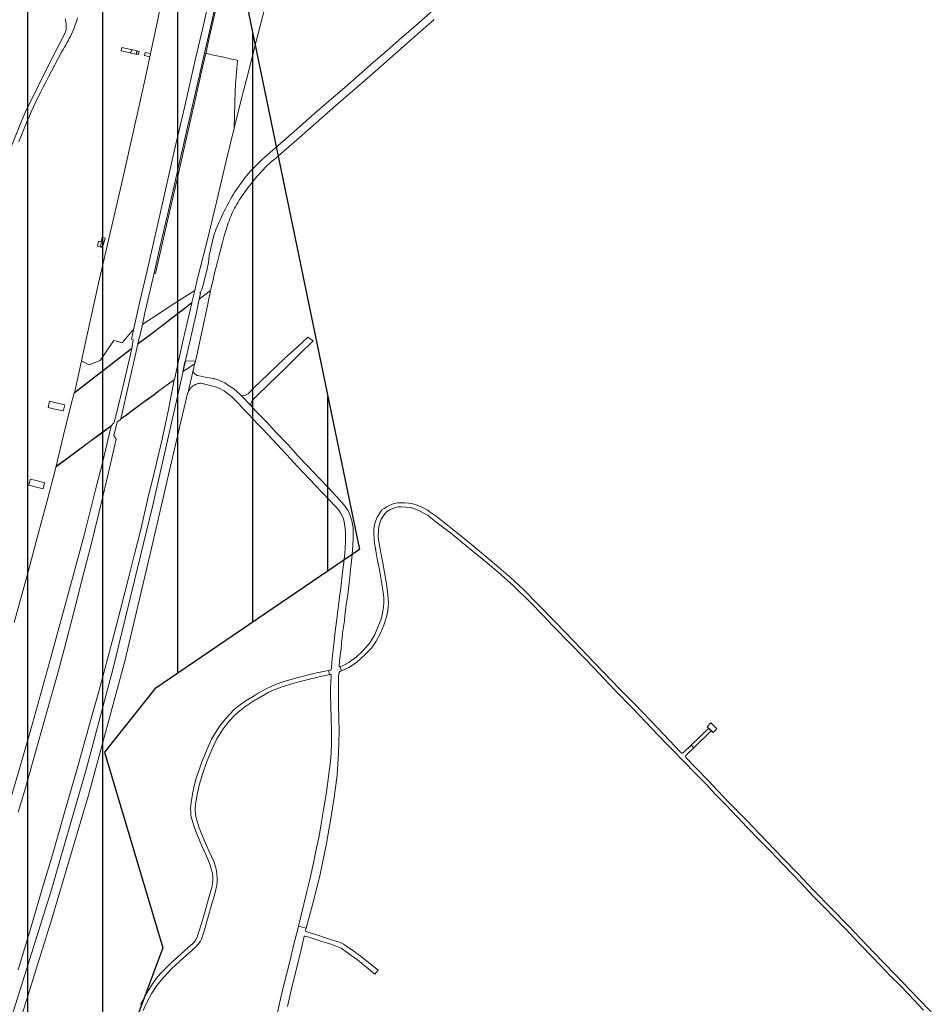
# Model space of a CAD drawing. Extents: x 148869 to 161638, y 453607 to 469810.
# Tile 540 of 656: x 157014 to 157378, y 462689 to 463083. Entities that reach past the tile are written whole.
import ezdxf

# ---------------------------------------------------------------- set-up
doc = ezdxf.new("R2010")
doc.units = 0
doc.layers.add('2024', color=160, linetype='CONTINUOUS')
doc.layers.add('2024 hatch', color=160, linetype='CONTINUOUS')
for name, color, linetype, lineweight in [('B-RO-VH-VERHARDING_ASFALT-GV', 251, 'CONTINUOUS', 18), ('B-RO-VH-VERHARDING_FUNDERING_ZAND-GV', 251, 'CONTINUOUS', 18), ('B-RO-VH-VERHARDING_GESLOTEN-GV', 251, 'CONTINUOUS', 18), ('B-RO-VH-VERHARDING_OPEN-GV', 251, 'CONTINUOUS', 18)]:
    doc.layers.add(name, color=color, linetype=linetype, lineweight=lineweight)

msp = doc.modelspace()

# ---------------------------------------------------------------- hatches: boundary and pattern name
at = {"layer": '2024 hatch'}
h = msp.add_hatch(dxfattribs=at)
h.set_pattern_fill('ANSI31', color=256, scale=29.988, angle=45)
h.set_pattern_definition([(90, (0, 0), (-29.988, 0), [])])
h.paths.add_polyline_path([(155468.24, 462509.2), (155430.3, 462608.99), (155317.39, 462696.7), (155326.79, 462885.8), (155421.55, 463128.67), (155681.88, 463221.51), (155808.81, 463270.9), (155858.2, 463353.96), (156235.32, 463468.35), (156395.06, 463466.8), (156874.43, 463576.88), (157060.31, 463303.94), (157149.74, 462870.77), (157067.92, 462815.11), (157047.81, 462789.79), (157071.17, 462711.57), (156936.5, 462350.7), (156856.27, 462251.62), (156803.36, 462113.22), (156627.76, 461893.96), (156524.84, 461717.19), (156312.22, 461660.25), (156176.03, 461568.49), (155937.87, 461968.15)])

# ---------------------------------------------------------------- linework, layer by layer
at = {"layer": '2024', "flags": 128}
msp.add_lwpolyline([(155468.24, 462509.2), (155430.3, 462608.99), (155317.39, 462696.7), (155326.79, 462885.8), (155421.55, 463128.67), (155681.88, 463221.51), (155808.81, 463270.9), (155858.2, 463353.96), (156235.32, 463468.35), (156395.06, 463466.8), (156874.43, 463576.88), (157060.31, 463303.94), (157149.74, 462870.77), (157067.92, 462815.11), (157047.81, 462789.79), (157071.17, 462711.57), (156936.5, 462350.7), (156856.27, 462251.62), (156803.36, 462113.22), (156627.76, 461893.96), (156524.84, 461717.19), (156312.22, 461660.25), (156176.03, 461568.49), (155937.87, 461968.15)], close=True, dxfattribs=at)
at = {"layer": 'B-RO-VH-VERHARDING_ASFALT-GV', "flags": 128}
for points in [[(157182.73, 463089.51), (157172.28, 463080.33), (157165.68, 463074.56), (157160.8, 463070.29), (157155.38, 463065.64), (157143.85, 463055.51), (157133.02, 463046.14), (157124.77, 463038.84), (157111.91, 463027.63), (157111.05, 463026.88), (157110.2, 463026.11), (157109.37, 463025.32), (157108.55, 463024.52), (157107.75, 463023.71), (157106.96, 463022.88), (157106.19, 463022.03), (157105.44, 463021.17), (157104.7, 463020.3), (157103.97, 463019.41), (157103.27, 463018.52), (157102.58, 463017.6), (157101.91, 463016.68), (157101.25, 463015.74), (157100.61, 463014.79), (157099.99, 463013.83), (157099.39, 463012.86), (157098.81, 463011.87), (157098.24, 463010.88), (157097.7, 463009.87), (157097.17, 463008.86), (157096.66, 463007.84), (157096.17, 463006.98), (157095.71, 463006.11), (157095.26, 463005.24), (157094.83, 463004.35), (157094.42, 463003.46), (157094.03, 463002.56), (157093.64, 463001.63), (157092.44, 462999.03), (157091.56, 462996.42), (157090.77, 462993.02), (157089.75, 462988.31), (157089.58, 462987.05), (157089.41, 462985.54), (157088.78, 462982.35), (157087.32, 462976.62), (157086.73, 462974.83), (157086.21, 462973.71), (157085.99, 462973.36), (157086.23, 462973.31), (157085.71, 462970.85), (157090.28, 462974.31), (157090.54, 462975.55), (157091.12, 462978.15), (157091.27, 462978.76), (157091.73, 462980.74), (157092.35, 462983.32), (157092.99, 462985.9), (157093.65, 462988.48), (157094.33, 462991.05), (157095.03, 462993.62), (157095.75, 462996.18), (157096.49, 462998.73), (157096.74, 462999.62), (157097.01, 463000.51), (157097.3, 463001.38), (157097.62, 463002.25), (157097.95, 463003.11), (157098.3, 463003.97), (157098.66, 463004.82), (157099.05, 463005.66), (157099.45, 463006.49), (157099.87, 463007.31), (157100.31, 463008.12), (157100.77, 463008.93), (157101.24, 463009.72), (157101.73, 463010.5), (157102.24, 463011.28), (157102.77, 463012.04), (157103.31, 463012.78), (157103.86, 463013.52), (157104.53, 463014.49), (157105.21, 463015.45), (157105.91, 463016.4), (157106.62, 463017.33), (157107.35, 463018.26), (157108.1, 463019.16), (157108.87, 463020.06), (157109.65, 463020.93), (157110.44, 463021.8), (157111.26, 463022.65), (157112.08, 463023.49), (157112.93, 463024.31), (157113.79, 463025.11), (157114.66, 463025.9), (157115.55, 463026.67), (157116.45, 463027.43), (157117.36, 463028.17), (157126.9, 463036.43), (157140.32, 463048.32), (157153.86, 463060.08), (157166.44, 463071.12), (157179.58, 463082.67)], [(157032.08, 463083.04), (157032.21, 463082.61), (157032.32, 463082.18), (157032.41, 463081.75), (157032.48, 463081.31), (157032.52, 463080.87), (157032.55, 463080.43), (157032.56, 463079.98), (157032.55, 463079.54), (157032.52, 463079.1), (157032.47, 463078.66), (157032.4, 463078.22), (157032.3, 463077.79), (157032.19, 463077.36), (157026.11, 463065.76), (157016.11, 463045.58), (157014.95, 463042.72), (157007.2, 463023.58)], [(157013.58, 463033.75), (157014.37, 463035.79), (157015.18, 463037.82), (157016.01, 463039.84), (157016.86, 463041.85), (157017.73, 463043.86), (157018.61, 463045.85), (157019.52, 463047.84), (157020.45, 463049.82), (157021.39, 463051.79), (157022.35, 463053.75), (157023.33, 463055.71), (157024.34, 463057.65), (157025.36, 463059.58), (157030.77, 463069.95), (157031.32, 463070.78), (157031.85, 463071.62), (157032.36, 463072.47), (157032.86, 463073.33), (157033.33, 463074.2), (157033.79, 463075.07), (157034.23, 463075.96), (157034.65, 463076.86), (157035.06, 463077.77), (157035.44, 463078.68), (157035.8, 463079.6), (157036.15, 463080.53), (157036.48, 463081.47), (157036.78, 463082.41), (157037.07, 463083.36)], [(157009.18, 462666.62), (157026.79, 462723.15), (157041.48, 462772.66), (157055.97, 462826.2), (157066.74, 462871.83), (157075.08, 462907.65), (157081.09, 462933.23), (157081.12, 462933.33), (157081.23, 462933.62), (157083.26, 462942.47), (157083.5, 462943.61), (157084.03, 462946.11), (157080.29, 462946.32), (157079.34, 462942.03), (157079.22, 462941.5), (157067.18, 462888.56), (157051.12, 462822.9), (157040.74, 462783.84), (157026.43, 462733.99), (157005.92, 462668.93)], [(157378.32, 462685.96), (157373.13, 462691.37), (157364.02, 462700.76), (157355.18, 462709.85), (157345.05, 462720.53), (157338.45, 462727.24), (157331.42, 462734.56), (157324.93, 462741.23), (157319.12, 462747.33), (157315.67, 462750.83), (157304.28, 462762.7), (157297.42, 462769.74), (157288.95, 462778.64), (157280.25, 462787.65), (157280.15, 462787.85), (157280.12, 462788.11), (157280.25, 462788.47), (157280.7, 462788.96), (157283.4, 462791.59), (157282.36, 462792.65), (157279.37, 462789.76), (157279.14, 462789.55), (157278.92, 462789.41), (157278.66, 462789.4), (157278.42, 462789.54), (157278.14, 462789.79), (157273.68, 462794.44), (157266.29, 462802.13), (157259.68, 462809.06), (157253.84, 462814.97), (157243.53, 462825.64), (157235.38, 462834.24), (157227.92, 462841.95), (157221.05, 462849.03), (157215.35, 462854.85), (157210.19, 462859.61), (157205.45, 462863.66), (157200.24, 462868.01), (157193.02, 462873.96), (157188.11, 462878), (157183.04, 462882.01), (157180.43, 462884.09), (157178.76, 462885.28), (157177.68, 462886.07), (157177.05, 462886.49), (157175.96, 462887.11), (157174.48, 462887.86), (157172.77, 462888.55), (157171.1, 462889.08), (157169.43, 462889.41), (157167.9, 462889.53), (157166.57, 462889.53), (157165.15, 462889.45), (157163.23, 462889.1), (157161.84, 462888.58), (157160.67, 462887.92), (157159.59, 462887.25), (157158.77, 462886.68), (157158.17, 462885.9), (157157.37, 462884.62), (157156.84, 462883.74), (157156.31, 462882.41), (157155.95, 462881.21), (157155.66, 462879.87), (157155.57, 462879.07), (157155.46, 462877.32), (157155.59, 462874.99), (157155.78, 462873.31), (157156.3, 462870.23), (157156.89, 462867.09), (157157.85, 462862.08), (157158.81, 462856.15), (157159.19, 462853.82), (157159.44, 462851.46), (157159.44, 462849.59), (157159.32, 462847.8), (157159.11, 462846.12), (157158.72, 462844.23), (157158.39, 462843.04), (157157.42, 462840.4), (157155.86, 462836.82), (157155.14, 462835.45), (157153.86, 462833.49), (157152.34, 462831.64), (157150.67, 462829.94), (157148.4, 462827.84), (157146.72, 462826.55), (157145.48, 462825.69), (157143.82, 462824.7), (157142.6, 462824.17), (157142.11, 462823.98), (157142.64, 462822.37), (157145.49, 462823.6), (157148.59, 462825.7), (157152.07, 462828.83), (157154.54, 462831.44), (157156.43, 462834.2), (157158.17, 462837.39), (157159.56, 462840.63), (157160.58, 462843.89), (157161.11, 462846.5), (157161.34, 462849.51), (157161.14, 462852.84), (157160.51, 462857.24), (157159.77, 462861.68), (157159, 462866.16), (157157.77, 462872.28), (157157.28, 462875.88), (157157.33, 462878.58), (157157.65, 462880.58), (157158.49, 462882.99), (157159.51, 462884.55), (157160.62, 462885.84), (157162.12, 462886.8), (157163.8, 462887.55), (157165.23, 462887.86), (157166.37, 462887.91), (157168.34, 462887.79), (157170.22, 462887.58), (157171.47, 462887.26), (157173.77, 462886.26), (157176.94, 462884.54), (157180.35, 462881.84), (157186.21, 462877.43), (157193.13, 462871.8), (157199.5, 462866.58), (157205.24, 462861.78), (157211.3, 462856.27), (157218.14, 462849.67), (157223.18, 462844.41), (157227.14, 462840.17), (157234.2, 462832.94), (157239.16, 462827.88), (157243.55, 462823.39), (157247.38, 462819.21), (157251.88, 462814.61), (157259.12, 462807.13), (157266.59, 462799.27), (157271.98, 462793.64), (157275.29, 462790.28), (157278.92, 462786.58), (157284.55, 462780.68), (157288.33, 462777), (157292.12, 462772.85), (157296.25, 462768.71), (157300.79, 462764), (157304.71, 462759.72), (157309.66, 462754.66), (157314, 462750.16), (157319.01, 462745.01), (157322.94, 462740.84), (157326.59, 462737.12), (157330.83, 462732.56), (157335.13, 462728.23), (157340.04, 462723.18), (157344.25, 462718.85), (157347.49, 462715.45), (157350.47, 462712.41), (157354.72, 462707.98), (157357.98, 462704.55), (157362.02, 462700.3), (157365.77, 462696.6), (157369.23, 462693.01), (157375.26, 462686.61)], [(157063.29, 462686.52), (157064.78, 462689.69), (157066.81, 462693.46), (157068.83, 462696.48), (157071.54, 462699.81), (157074.67, 462703.16), (157079.44, 462707.57), (157082.59, 462710.39), (157084.49, 462712.12), (157085.29, 462713.09), (157086.21, 462714.28), (157086.6, 462715.07), (157087.5, 462717.78), (157089.08, 462723.04), (157090.79, 462729.21), (157091.77, 462732.65), (157092.41, 462734.87), (157092.79, 462736.66), (157092.92, 462737.87), (157092.89, 462739.3), (157092.81, 462741.13), (157092.47, 462742.96), (157091.64, 462745.81), (157089.59, 462750.35), (157087.75, 462754.67), (157085.72, 462759.52), (157084.49, 462763.6), (157084.2, 462764.96), (157084.03, 462766.9), (157084.17, 462768.91), (157084.73, 462772.2), (157085.73, 462776.6), (157087.06, 462781.06), (157088.8, 462786.1), (157091.13, 462791.7), (157092.79, 462795.1), (157095.23, 462799.08), (157097.52, 462802.07), (157100.21, 462804.86), (157101.93, 462806.39), (157104.36, 462808.24), (157107.13, 462810.05), (157110.31, 462811.96), (157113.52, 462813.74), (157115.73, 462814.75), (157118.81, 462815.96), (157122.21, 462817.04), (157127.14, 462818.36), (157134.78, 462820.16), (157137.33, 462820.71), (157137.75, 462820.79), (157137.35, 462822.48), (157132.09, 462821.33), (157125.21, 462819.66), (157120.41, 462818.28), (157116.9, 462817.09), (157114.71, 462816.24), (157111.89, 462814.91), (157109.3, 462813.38), (157107.25, 462812.12), (157104.07, 462810.13), (157101.2, 462808.04), (157099.52, 462806.7), (157096.36, 462803.31), (157094.02, 462800.4), (157092.77, 462798.46), (157090.68, 462794.99), (157089.66, 462792.85), (157088.22, 462789.46), (157086.8, 462785.88), (157085.53, 462782.33), (157084.53, 462779.34), (157083.71, 462776.28), (157083.16, 462773.72), (157082.58, 462770.67), (157082.36, 462768.61), (157082.27, 462767.31), (157082.31, 462765.9), (157082.4, 462764.45), (157082.7, 462763.02), (157083.66, 462760), (157085.08, 462756.42), (157086.88, 462752.14), (157089.11, 462747), (157089.9, 462744.99), (157090.49, 462743.18), (157090.85, 462741.77), (157091.09, 462740.22), (157091.17, 462738.52), (157091.05, 462737.26), (157090.74, 462735.72), (157089.68, 462732.12), (157088.1, 462726.39), (157087.04, 462722.57), (157085.88, 462718.79), (157085.33, 462717.35), (157084.84, 462715.9), (157084.25, 462714.64), (157083.63, 462713.83), (157082.99, 462713.17), (157081.27, 462711.67), (157078.28, 462708.97), (157074.52, 462705.59), (157072.71, 462703.8), (157070.65, 462701.77), (157069.08, 462699.94), (157066.99, 462697.14), (157065.33, 462694.43), (157064.13, 462692.31), (157062.89, 462690.12), (157062.22, 462688.92)], [(157121.04, 462688.07), (157122.88, 462696.4), (157124.75, 462703.7), (157126.4, 462710.9), (157127.47, 462715.63), (157127.66, 462716.05), (157127.86, 462716.22), (157128.02, 462716.24), (157129.57, 462715.84), (157134.74, 462714.17), (157138.27, 462713.1), (157140.39, 462712.29), (157142.39, 462711.43), (157143.92, 462710.43), (157146.28, 462708.66), (157148.95, 462706.71), (157153.45, 462703.11), (157155.87, 462701.09), (157157.18, 462702.69), (157149.99, 462708.33), (157147.49, 462710.22), (157144.62, 462712.29), (157143.42, 462712.98), (157141.74, 462713.79), (157140.41, 462714.28), (157136.96, 462715.35), (157132.77, 462716.71), (157128.67, 462717.93), (157128.42, 462718.08), (157128.31, 462718.27), (157128.25, 462718.74), (157128.42, 462719.49), (157125.39, 462720.26), (157125.07, 462719), (157123.44, 462712.47), (157122.14, 462707.17), (157120.55, 462700.9), (157119.44, 462696.29), (157118.25, 462691.23), (157116.99, 462685.69)]]:
    msp.add_lwpolyline(points, dxfattribs=at)
for points in [[(157106.46, 462928.21), (157105.67, 462929.06), (157103.44, 462931.48), (157102.58, 462932.31), (157101.77, 462933.1), (157099.7, 462934.9), (157098.69, 462935.65), (157097.47, 462936.46), (157095.98, 462937.43), (157094.26, 462938.28), (157092.89, 462938.83), (157091.72, 462939.08), (157091.49, 462939.13), (157088.73, 462939.61), (157085.19, 462940.34), (157085.04, 462940.38), (157084.85, 462940.45), (157084.66, 462940.54), (157084.48, 462940.64), (157084.31, 462940.76), (157084.15, 462940.89), (157084, 462941.03), (157083.86, 462941.18), (157083.73, 462941.34), (157083.62, 462941.51), (157083.43, 462941.88), (157083.36, 462942.07), (157083.3, 462942.27), (157083.26, 462942.47), (157081.23, 462933.62), (157081.35, 462933.9), (157081.48, 462934.18), (157081.63, 462934.45), (157081.79, 462934.71), (157081.97, 462934.96), (157082.15, 462935.2), (157082.36, 462935.43), (157082.57, 462935.66), (157082.79, 462935.87), (157083.03, 462936.07), (157083.27, 462936.25), (157083.52, 462936.43), (157083.79, 462936.59), (157084.06, 462936.73), (157084.33, 462936.86), (157084.62, 462936.98), (157084.91, 462937.08), (157085.2, 462937.17), (157085.5, 462937.24), (157085.8, 462937.3), (157086.11, 462937.34), (157086.42, 462937.36), (157092.2, 462935.88), (157093.69, 462935.27), (157095.65, 462934.26), (157096.97, 462933.26), (157098.55, 462931.93), (157099.9, 462930.66), (157101.66, 462928.91), (157103.66, 462926.68), (157105.2, 462925.19), (157107.38, 462922.85), (157108.92, 462921.17), (157111.23, 462918.83), (157113.06, 462916.95), (157115.05, 462914.77), (157116.83, 462912.84), (157118.69, 462910.81), (157122.16, 462907.01), (157124.82, 462904.13), (157126.99, 462901.91), (157129.99, 462898.8), (157132.23, 462896.39), (157134.71, 462893.69), (157138, 462890.28), (157139.66, 462888.61), (157140.74, 462887.52), (157141.42, 462886.66), (157142.22, 462885.42), (157142.69, 462884.6), (157143.32, 462883.07), (157143.64, 462881.89), (157143.98, 462880.1), (157144.16, 462877.77), (157144.2, 462874.52), (157144.03, 462871.08), (157143.79, 462867.96), (157143, 462861.66), (157142.26, 462855.45), (157141.79, 462851.71), (157140.79, 462844.01), (157140.11, 462838.09), (157139.52, 462832.96), (157139.01, 462828.42), (157138.73, 462825.78), (157138.61, 462823.64), (157138.57, 462823.27), (157138.49, 462822.96), (157138.38, 462822.77), (157138.15, 462822.64), (157137.35, 462822.48), (157137.75, 462820.79), (157138.03, 462820.84), (157138.25, 462820.84), (157138.36, 462820.79), (157138.42, 462820.66), (157138.41, 462820.34), (157138.27, 462817.53), (157138.25, 462815.6), (157138.22, 462812.74), (157138.33, 462808.24), (157138.51, 462803.57), (157138.63, 462797.9), (157138.6, 462793.2), (157138.46, 462789.48), (157138.17, 462786.01), (157137.55, 462781.09), (157136.94, 462776.93), (157136.49, 462773.01), (157135.44, 462766.74), (157134.33, 462760.36), (157133.6, 462756.18), (157132.57, 462751.54), (157131.34, 462745.6), (157130.17, 462740.11), (157129.7, 462737.89), (157128.73, 462734.14), (157127.59, 462729.03), (157126.22, 462723.54), (157125.39, 462720.26), (157128.42, 462719.49), (157130.97, 462728.76), (157133.87, 462740.32), (157136.54, 462753.24), (157138.52, 462764.92), (157139.63, 462771.7), (157140.87, 462780.57), (157141.13, 462785.16), (157141.4, 462789.31), (157141.56, 462794.01), (157141.65, 462797.6), (157141.5, 462803.77), (157141.41, 462808.47), (157141.34, 462814), (157141.35, 462820.27), (157141.62, 462821.61), (157141.88, 462822.02), (157142.47, 462822.29), (157142.64, 462822.37), (157142.11, 462823.98), (157141.88, 462823.93), (157141.72, 462823.94), (157141.67, 462824.02), (157141.65, 462824.31), (157141.85, 462827.4), (157142.18, 462829.71), (157142.39, 462830.87), (157142.57, 462833.52), (157142.85, 462835.59), (157143.17, 462838.27), (157143.73, 462842.31), (157143.96, 462844.34), (157144.48, 462848.77), (157145.05, 462852.88), (157145.87, 462859.73), (157146.17, 462862.8), (157146.44, 462865.03), (157146.81, 462868.75), (157147.08, 462872.54), (157147.21, 462875.03), (157147.27, 462877.63), (157147.18, 462879.53), (157146.76, 462882.24), (157146.11, 462884.46), (157145.3, 462886.25), (157143.83, 462888.44), (157140.68, 462891.89), (157137.24, 462895.63), (157133.61, 462899.41), (157129, 462904.33), (157125.26, 462908.18), (157121.2, 462912.62), (157116.46, 462917.55), (157112.42, 462921.94), (157108.25, 462926.26)], [(157290.39, 462801.37), (157290.23, 462801.54), (157288.73, 462799.99), (157291.08, 462797.6), (157292.61, 462799.17), (157291.58, 462800.19)], [(157290.34, 462798.35), (157289.34, 462799.38), (157282.36, 462792.65), (157283.4, 462791.59)]]:
    msp.add_lwpolyline(points, close=True, dxfattribs=at)
at = {"layer": 'B-RO-VH-VERHARDING_FUNDERING_ZAND-GV', "flags": 128}
msp.add_lwpolyline([(157131.3, 462954.29), (157129.14, 462955.77), (157124.94, 462951.81), (157119.8, 462947.25), (157113.11, 462940.73), (157107.74, 462935.54), (157105.23, 462933.05), (157104.16, 462932.53), (157102.58, 462932.31), (157103.44, 462931.48), (157105.67, 462929.06), (157106.46, 462928.21), (157106.36, 462929.07), (157106.71, 462930.12), (157108.1, 462931.54), (157113.7, 462937.02), (157120.19, 462943.32), (157125.76, 462948.94)], close=True, dxfattribs=at)
at = {"layer": 'B-RO-VH-VERHARDING_GESLOTEN-GV', "flags": 128}
for points in [[(157073.9, 463106.19), (157069.03, 463082.08), (157066.27, 463069.09), (157066.01, 463067.85), (157064.52, 463060.81), (157061.35, 463046.44), (157054.99, 463018.58), (157050.4, 462998.46), (157045.51, 462977.37), (157040.83, 462956.17), (157038.65, 462946.26), (157041.79, 462944.66), (157046.09, 462946.44), (157051.64, 462954.39), (157054.95, 462953.42), (157058.85, 462958.23), (157059.46, 462958.71), (157061.61, 462968.23), (157065.4, 462984.61), (157070.73, 463008.11), (157075.88, 463030.65), (157079.91, 463048.09), (157084.16, 463066.46), (157087.23, 463079.94), (157089.93, 463091.99)], [(157092.99, 463091.89), (157087.83, 463069.29), (157083.85, 463051.83), (157079.31, 463032.13), (157074.32, 463010.34), (157070, 462991.6), (157067.69, 462981.32), (157068.29, 462981.15), (157071.18, 462994.1), (157073.46, 463003.95), (157077.12, 463019.99), (157080.91, 463036.58), (157083.93, 463049.88), (157087.08, 463063.7), (157088.32, 463069.15), (157089.86, 463075.92), (157093.43, 463091.54)], [(157093.43, 463091.54), (157089.86, 463075.92), (157088.32, 463069.15), (157088.71, 463069.07), (157091.48, 463068.47), (157094.87, 463067.73), (157098.27, 463067.02), (157098.65, 463066.89), (157100.16, 463066.54), (157101.06, 463066.3), (157100.27, 463056.75), (157100.05, 463054.07), (157099.64, 463039.22), (157102.65, 463051.09), (157104.67, 463058.72), (157109.08, 463076.61), (157112.06, 463087.93)], [(157013.29, 462702.77), (157018.47, 462719.52), (157022.99, 462735.12), (157027.01, 462748.78), (157031.85, 462765.63), (157036.9, 462783.2), (157041.37, 462799.01), (157045.74, 462814.62), (157047.97, 462822.98), (157051.56, 462836.57), (157054.38, 462847.42), (157057.59, 462859.94), (157059.87, 462868.94), (157062.2, 462878.35), (157065.22, 462891.17), (157067.95, 462902.57), (157070.96, 462914.93), (157073.4, 462926.8), (157075.74, 462938.68), (157072.42, 462936.23), (157069.89, 462934.36), (157069.17, 462933.83), (157067.64, 462932.69), (157064.44, 462930.33), (157063.24, 462929.44), (157060.48, 462927.4), (157058.92, 462926.26), (157056.07, 462924.19), (157055.58, 462923.83), (157054.57, 462923.1), (157054.3, 462922.9), (157054.26, 462922.7), (157052.94, 462921.86), (157051.62, 462916.39), (157052.51, 462914.95), (157048.62, 462898.11), (157045.69, 462885.92), (157042.26, 462871.78), (157039.31, 462860.54), (157035.76, 462846.27), (157031.88, 462831.44), (157028.66, 462819.52), (157026.22, 462811.09), (157019.13, 462785.55), (157015.98, 462774.61), (157013.39, 462765.76)], [(157009.14, 462766.94), (157014.18, 462784.1), (157019.02, 462801.22), (157026.46, 462827.62), (157034.3, 462856.41), (157039.7, 462876.56), (157044.47, 462895.72), (157046.99, 462905.49), (157050.51, 462920.14), (157049.72, 462919.56), (157046.25, 462917), (157041.92, 462913.81), (157037.4, 462910.48), (157032.61, 462906.96), (157028.5, 462903.93), (157028.46, 462903.76), (157027.92, 462901.51), (157024.51, 462888.81), (157021.04, 462876), (157016.88, 462860.4), (157011.77, 462841.58)]]:
    msp.add_lwpolyline(points, dxfattribs=at)
for points in [[(157054.47, 463070.23), (157057.53, 463069.56), (157058.32, 463069.39), (157058.61, 463070.62), (157057.79, 463070.8), (157054.78, 463071.46)], [(157058.64, 463070.77), (157058.61, 463070.62), (157058.32, 463069.39), (157058.29, 463069.26), (157060.51, 463068.9), (157060.8, 463070.21)], [(157060.89, 463070.18), (157060.6, 463068.89), (157061.48, 463068.74), (157061.77, 463069.96)], [(157062.98, 462960.77), (157063.2, 462960.92), (157067.49, 462963.74), (157071.73, 462966.51), (157076.02, 462969.28), (157083.92, 462974.41), (157084.77, 462978.12), (157088.78, 462993.66), (157092.63, 463009.66), (157096.65, 463026.7), (157099.64, 463039.22), (157100.05, 463054.07), (157100.27, 463056.75), (157101.06, 463066.3), (157100.16, 463066.54), (157098.65, 463066.89), (157098.27, 463067.02), (157094.87, 463067.73), (157091.48, 463068.47), (157088.71, 463069.07), (157088.32, 463069.15), (157087.08, 463063.7), (157083.93, 463049.88), (157080.91, 463036.58), (157077.12, 463019.99), (157073.46, 463003.95), (157071.18, 462994.1), (157068.29, 462981.15), (157067.69, 462981.32), (157064.04, 462965.44)], [(157045.49, 462994.15), (157045.01, 462992.12), (157047.07, 462991.6), (157048.06, 462995.35), (157046.93, 462995.66), (157046.55, 462993.88)], [(157046.27, 462992.05), (157047.03, 462991.87), (157047.48, 462993.73), (157046.71, 462993.91)], [(157047.48, 462993.73), (157047.03, 462991.87), (157046.27, 462992.05), (157046.71, 462993.91)], [(157083.92, 462974.41), (157076.02, 462969.28), (157071.73, 462966.51), (157067.49, 462963.74), (157063.2, 462960.92), (157062.98, 462960.77), (157062.05, 462956.63), (157061.55, 462954.81), (157061.16, 462953.08), (157061.42, 462953.27), (157062.5, 462954.07), (157062.94, 462954.4), (157065.85, 462956.58), (157067.42, 462957.74), (157070.19, 462959.87), (157071.46, 462960.84), (157074.65, 462963.29), (157076.13, 462964.43), (157076.92, 462965.03), (157079.42, 462966.96), (157082.8, 462969.54)], [(157084.58, 462965.52), (157080.17, 462946.45), (157080.03, 462945.84), (157079.12, 462941.89), (157079.34, 462942.03), (157083.8, 462945.03), (157083.91, 462945.11), (157084.96, 462949.63), (157084.99, 462949.76), (157089.13, 462968.89), (157089.44, 462970.34), (157089.98, 462972.95), (157090.28, 462974.31), (157085.71, 462970.85)], [(157082.76, 462969.39), (157079.39, 462966.8), (157076.88, 462964.88), (157076.1, 462964.28), (157074.61, 462963.14), (157071.43, 462960.69), (157070.15, 462959.72), (157067.39, 462957.6), (157065.82, 462956.42), (157062.91, 462954.26), (157062.46, 462953.92), (157061.4, 462953.13), (157061.12, 462952.92), (157054.33, 462923.05), (157054.59, 462923.23), (157055.62, 462923.98), (157056.08, 462924.32), (157058.95, 462926.41), (157060.5, 462927.54), (157064.47, 462930.47), (157067.67, 462932.84), (157069.2, 462933.97), (157069.93, 462934.51), (157072.45, 462936.38), (157075.77, 462938.83), (157079.09, 462953.41)], [(157036.21, 462935.18), (157035.82, 462933.54), (157039.88, 462936.68), (157044.67, 462940.39), (157049.17, 462943.87), (157053.5, 462947.22), (157056.93, 462949.88), (157058.61, 462951.18), (157058.8, 462951.32), (157058.91, 462952.04), (157059.32, 462954.68), (157058.61, 462954.91), (157059.46, 462958.71), (157058.85, 462958.23), (157054.95, 462953.42), (157051.64, 462954.39), (157046.09, 462946.44), (157041.79, 462944.66), (157038.65, 462946.26)], [(157051.77, 462921.7), (157052.68, 462925.25), (157055.86, 462938.53), (157058.77, 462951.17), (157056.89, 462949.72), (157053.46, 462947.06), (157049.13, 462943.72), (157044.63, 462940.23), (157039.85, 462936.53), (157035.78, 462933.38), (157034.73, 462929.49), (157031.51, 462916.51), (157029.22, 462907.11), (157028.54, 462904.08), (157032.65, 462907.11), (157037.43, 462910.63), (157041.96, 462913.97), (157046.29, 462917.16), (157049.76, 462919.71), (157050.64, 462920.36), (157051.64, 462921.48)], [(157029.48, 462926.66), (157031.04, 462926.32), (157031.36, 462926.24), (157031.44, 462926.55), (157031.98, 462928.62), (157028.02, 462929.56), (157025.88, 462930.08), (157025.29, 462927.63), (157027.43, 462927.12)], [(157020.52, 462898.41), (157018.22, 462898.97), (157017.77, 462897.3), (157017.77, 462897.3), (157017.77, 462897.3), (157017.58, 462896.56), (157020.18, 462895.91), (157023.33, 462895.09), (157023.91, 462897.48)]]:
    msp.add_lwpolyline(points, close=True, dxfattribs=at)
at = {"layer": 'B-RO-VH-VERHARDING_OPEN-GV', "flags": 128}
msp.add_lwpolyline([(157066.01, 463067.85), (157066.27, 463069.09), (157064.14, 463069.48), (157063.85, 463068.29)], close=True, dxfattribs=at)

doc.saveas('drawing.dxf')
